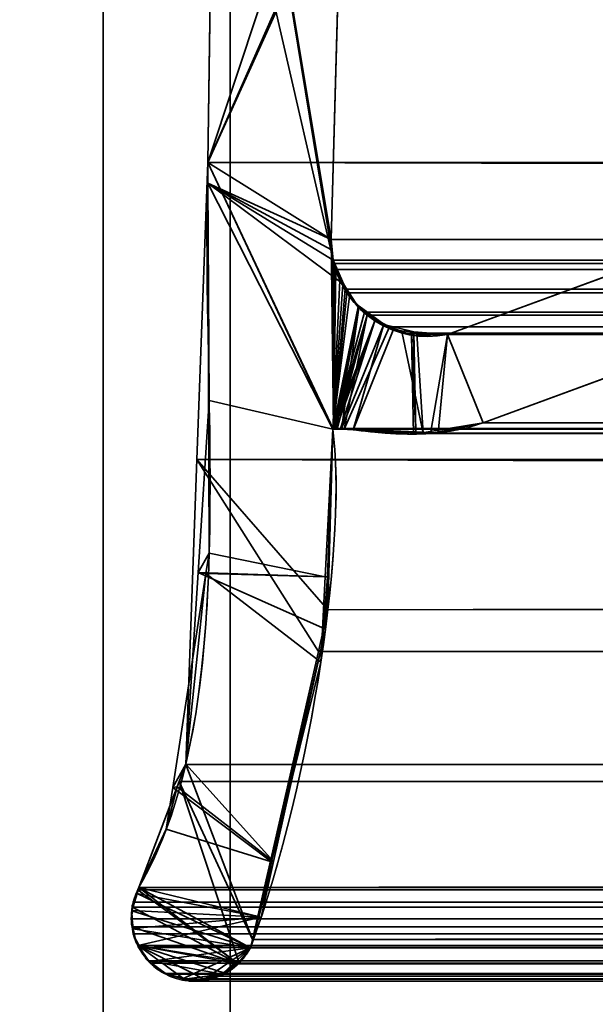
# Model space of a CAD drawing. Header units: millimetres. Extents: x -508 to 6708, y -110 to 248.
# Tile 539 of 656: x 1136.34 to 1140.87, y -4.98 to 2.77. Entities that reach past the tile are written whole.
import ezdxf

# ---------------------------------------------------------------- set-up
doc = ezdxf.new("R2010")
doc.units = ezdxf.units.MM
doc.layers.add('151', color=7, linetype='Continuous', true_color=0xffffff)

# ---------------------------------------------------------------- blocks, each defined once
blk = doc.blocks.new('UG_SURFACE_002')
at = {"layer": '151', "color": 252, "linetype": 'Continuous', "lineweight": 35}
for points in [[(2057.4999, -5.3, 2215.25), (2057.4999, 229.4, 2215.25), (942.5, 229.4, 2215.25), (942.5, -5.3, 2215.25)], [(1092.5, -5.3, 2065.2499), (1092.5, 229.4, 2065.2499), (1907.5, 229.4, 2065.2499), (1907.5, -5.3, 2065.2499)]]:
    blk.add_3dface(points, dxfattribs=at)
blk = doc.blocks.new('UG_SURFACE_254')
at = {"layer": '151', "color": 252, "linetype": 'Continuous', "lineweight": 35}
for points in [[(1137, -22.22, 2020.2501), (1137, 61.62, 2020.2501), (1135.5, 61.62, 2021.75), (1135.5, -22.22, 2021.75)], [(1137, 61.62, -7.75), (1137, -22.22, -7.75), (1135.5, -22.22, -7.75), (1135.5, 61.62, -7.75)], [(1137, 61.62, 2020.2501), (1137, -22.22, 2020.2501), (1137, -22.22, -7.75), (1137, 61.62, -7.75)]]:
    blk.add_3dface(points, dxfattribs=at)
blk = doc.blocks.new('UG_SURFACE_255')
at = {"layer": '151', "color": 252, "linetype": 'Continuous', "lineweight": 35}
for points in [[(1137, -22.22, 2020.2501), (1137, 61.62, 2020.2501), (1135.5, 61.62, 2021.75), (1135.5, -22.22, 2021.75)], [(1137, 61.62, -7.75), (1137, -22.22, -7.75), (1135.5, -22.22, -7.75), (1135.5, 61.62, -7.75)], [(1137, 61.62, 2020.2501), (1137, -22.22, 2020.2501), (1137, -22.22, -7.75), (1137, 61.62, -7.75)]]:
    blk.add_3dface(points, dxfattribs=at)
blk = doc.blocks.new('UG_SURFACE_256')
at = {"layer": '151', "color": 252, "linetype": 'Continuous', "lineweight": 35}
for points in [[(1135.5, -22.22, 2021.75), (1864.5, -22.22, 2021.75), (1864.5, 61.62, 2021.75), (1135.5, 61.62, 2021.75)], [(1137, 61.62, 2020.2501), (1137, -22.22, 2020.2501), (1135.5, -22.22, 2021.75), (1135.5, 61.62, 2021.75)], [(1137, -22.22, 2020.2501), (1137, 61.62, 2020.2501), (1863, 61.62, 2020.2501), (1863, -22.22, 2020.2501)]]:
    blk.add_3dface(points, dxfattribs=at)
blk = doc.blocks.new('UG_SURFACE_258')
at = {"layer": '151', "color": 7, "linetype": 'Continuous', "lineweight": 35}
for points in [[(1138.8117, 0.8784, 2018.4383), (1137.9112, 6.3541, 2019.3388), (1137.8678, 5.0177, 2019.3822), (1137.8716, 4.9608, 2019.3784)], [(1137.9112, 6.3541, 2019.3388), (1138.799, 0.9593, 2018.451), (1138.7951, 1.0412, 2018.4548)], [(1137.9112, 6.3541, 2019.3388), (1138.8117, 0.8784, 2018.4383), (1138.799, 0.9593, 2018.451)], [(1138.7951, 1.0412, 2018.4548), (1138.8776, 3.9715, 2018.3723), (1137.9112, 6.3541, 2019.3388)], [(1137.825, 1.6459, -7.75), (1139.0734, 5.4097, -7.75), (1138.9108, 4.1239, -7.75), (1138.9031, 4.0887, -7.75)], [(1139.0734, 5.4097, -7.75), (1137.825, 1.6459, -7.75), (1137.8716, 4.9608, -7.75)], [(1137.825, 1.6459, 2019.4249), (1137.8716, 4.9608, 2019.3784), (1137.8716, 4.9608, -7.75), (1137.825, 1.6459, -7.75)], [(1137.8716, 4.9608, 2019.3784), (1137.825, 1.6459, 2019.4249), (1137.826, 1.4847, 2019.424), (1138.8117, 0.8784, 2018.4383)], [(1138.9031, 4.0887, -7.75), (1138.8776, 3.9715, -7.75), (1137.825, 1.6459, -7.75)], [(1138.8776, 3.9715, -7.75), (1138.7951, 1.0412, -7.75), (1137.8256, 1.4846, -7.75), (1137.825, 1.6459, -7.75)], [(1138.7951, 1.0412, -7.75), (1138.8776, 3.9715, -7.75), (1138.8776, 3.9715, 2018.3723), (1138.7951, 1.0412, 2018.4548)], [(1137.825, 1.6459, -7.75), (1137.8256, 1.4846, -7.75), (1137.826, 1.4847, 2019.424)], [(1137.826, 1.4847, 2019.424), (1137.825, 1.6459, 2019.4249), (1137.825, 1.6459, -7.75)], [(1137.8357, -0.2241, 2019.4142), (1137.826, 1.4847, 2019.424), (1137.8256, 1.4846, -7.75)], [(1137.8357, -0.2241, 2019.4142), (1137.8256, 1.4846, -7.75), (1137.8351, -1.4257, -7.75)], [(1137.8256, 1.4846, -7.75), (1138.8117, 0.8784, -7.75), (1138.8961, 0.6882, -7.75)], [(1137.8256, 1.4846, -7.75), (1138.7951, 1.0412, -7.75), (1138.799, 0.9593, -7.75)], [(1138.799, 0.9593, -7.75), (1138.8117, 0.8784, -7.75), (1137.8256, 1.4846, -7.75)], [(1138.8961, 0.6882, -7.75), (1138.9387, 0.592, -7.75), (1138.8074, -0.4501, -7.75), (1137.8256, 1.4846, -7.75)], [(1137.8351, -1.4257, -7.75), (1137.8256, 1.4846, -7.75), (1138.8074, -0.4501, -7.75), (1138.7483, -1.6131, -7.75)], [(1137.826, 1.4847, 2019.424), (1138.8074, -0.4501, 2018.4426), (1138.8643, 0.7194, 2018.3856), (1138.8117, 0.8784, 2018.4383)], [(1138.8074, -0.4501, 2018.4426), (1137.826, 1.4847, 2019.424), (1137.8357, -0.2241, 2019.4142)], [(1138.799, 0.9593, -7.75), (1138.7951, 1.0412, -7.75), (1138.7951, 1.0412, 2018.4548), (1138.799, 0.9593, 2018.451)], [(1138.799, 0.9593, 2018.451), (1138.8117, 0.8784, 2018.4383), (1138.8117, 0.8784, -7.75), (1138.799, 0.9593, -7.75)], [(1139.7102, 0.295, -7.75), (1141.6266, 0.997, -7.75), (1141.4485, 0.1329, -7.75), (1139.9915, -0.4009, -7.75)], [(1139.9915, -0.4009, 2017.2584), (1141.4485, 0.1329, 2015.8014), (1141.6266, 0.997, 2015.6233), (1139.7102, 0.295, 2017.5397)], [(1141.6266, 0.997, -7.75), (1139.7102, 0.295, -7.75), (1139.7102, 0.295, 2017.5397), (1141.6266, 0.997, 2015.6233)], [(1138.8117, 0.8784, -7.75), (1138.8643, 0.7194, 2018.3856), (1138.8865, 0.6875, 2018.3635)], [(1138.8117, 0.8784, -7.75), (1138.8117, 0.8784, 2018.4383), (1138.8643, 0.7194, 2018.3856)], [(1138.8865, 0.6875, 2018.3635), (1138.8961, 0.6882, -7.75), (1138.8117, 0.8784, -7.75)], [(1138.8865, 0.6875, 2018.3635), (1138.8643, 0.7194, 2018.3856), (1138.8074, -0.4501, 2018.4426)], [(1138.8074, -0.4501, 2018.4426), (1139.0091, 0.5104, 2018.2409), (1138.8865, 0.6875, 2018.3635)], [(1138.8961, 0.6882, -7.75), (1138.8865, 0.6875, 2018.3635), (1139.0091, 0.5104, 2018.2409)], [(1139.0091, 0.5104, 2018.2409), (1138.9387, 0.592, -7.75), (1138.8961, 0.6882, -7.75)], [(1138.8074, -0.4501, -7.75), (1138.9387, 0.592, -7.75), (1139.0166, 0.518, -7.75)], [(1139.0091, 0.5104, 2018.2409), (1139.0166, 0.518, -7.75), (1138.9387, 0.592, -7.75)], [(1139.0166, 0.518, -7.75), (1139.1401, 0.4006, -7.75), (1138.8074, -0.4501, -7.75)], [(1138.8074, -0.4501, 2018.4426), (1139.0144, 0.5029, 2018.2357), (1139.0091, 0.5104, 2018.2409)], [(1139.0144, 0.5029, 2018.2357), (1138.8074, -0.4501, 2018.4426), (1138.8161, -0.447, 2018.4338)], [(1138.8161, -0.447, 2018.4338), (1138.8192, -0.4459, 2018.4307), (1139.0144, 0.5029, 2018.2357)], [(1139.0144, 0.5029, 2018.2357), (1138.8192, -0.4459, 2018.4307), (1138.8336, -0.4468, 2018.4164)], [(1138.8336, -0.4468, 2018.4164), (1138.8777, -0.4498, 2018.3723), (1139.0144, 0.5029, 2018.2357)], [(1139.2093, 0.3763, 2018.0407), (1139.0144, 0.5029, 2018.2357), (1138.8777, -0.4498, 2018.3723), (1138.9682, -0.4559, 2018.2817)], [(1139.0166, 0.518, -7.75), (1139.0091, 0.5104, 2018.2409), (1139.0144, 0.5029, 2018.2357)], [(1139.0166, 0.518, -7.75), (1139.0144, 0.5029, 2018.2357), (1139.2093, 0.3763, 2018.0407)], [(1139.2093, 0.3763, 2018.0407), (1139.1401, 0.4006, -7.75), (1139.0166, 0.518, -7.75)], [(1138.8156, -0.4467, -7.75), (1138.8074, -0.4501, -7.75), (1139.1401, 0.4006, -7.75)], [(1138.8161, -0.4466, -7.75), (1138.8156, -0.4467, -7.75), (1139.1401, 0.4006, -7.75)], [(1138.8338, -0.4463, -7.75), (1138.8161, -0.4466, -7.75), (1139.1401, 0.4006, -7.75)], [(1139.1401, 0.4006, -7.75), (1138.8702, -0.4455, -7.75), (1138.8338, -0.4463, -7.75)], [(1138.8779, -0.4461, -7.75), (1138.8702, -0.4455, -7.75), (1139.1401, 0.4006, -7.75), (1139.2092, 0.3738, -7.75)], [(1139.2093, 0.3763, 2018.0407), (1139.2092, 0.3738, -7.75), (1139.1401, 0.4006, -7.75)], [(1139.2092, 0.3738, -7.75), (1139.4289, 0.2884, -7.75), (1139.4434, -0.4895, -7.75), (1138.8779, -0.4461, -7.75)], [(1138.9682, -0.4559, 2018.2817), (1139.2847, 0.3273, 2017.9653), (1139.2093, 0.3763, 2018.0407)], [(1139.4458, 0.3151, 2017.8041), (1139.2847, 0.3273, 2017.9653), (1138.9682, -0.4559, 2018.2817), (1139.4619, -0.4725, 2017.7882)], [(1139.2092, 0.3738, -7.75), (1139.2093, 0.3763, 2018.0407), (1139.2847, 0.3273, 2017.9653)], [(1139.2092, 0.3738, -7.75), (1139.2847, 0.3273, 2017.9653), (1139.4458, 0.3151, 2017.8041)], [(1139.4458, 0.3151, 2017.8041), (1139.4289, 0.2884, -7.75), (1139.2092, 0.3738, -7.75)], [(1139.4458, 0.3151, 2017.8041), (1139.4447, 0.2888, -7.75), (1139.4289, 0.2884, -7.75)], [(1139.4447, 0.2888, -7.75), (1139.4458, 0.3151, 2017.8041), (1139.7102, 0.295, 2017.5397)], [(1139.4619, -0.4725, 2017.7882), (1139.6384, -0.4785, 2017.6115), (1139.7102, 0.295, 2017.5397), (1139.4458, 0.3151, 2017.8041)], [(1139.4612, -0.4866, -7.75), (1139.4289, 0.2884, -7.75), (1139.4447, 0.2888, -7.75)], [(1139.4612, -0.4866, -7.75), (1139.4434, -0.4895, -7.75), (1139.4289, 0.2884, -7.75)], [(1139.4447, 0.2888, -7.75), (1139.7102, 0.295, -7.75), (1139.9915, -0.4009, -7.75), (1139.4612, -0.4866, -7.75)], [(1139.7102, 0.295, 2017.5397), (1139.7102, 0.295, -7.75), (1139.4447, 0.2888, -7.75)], [(1139.7102, 0.295, 2017.5397), (1139.6384, -0.4785, 2017.6115), (1139.9915, -0.4009, 2017.2584)], [(1141.4485, 0.1329, 2015.8014), (1139.9915, -0.4009, 2017.2584), (1139.9915, -0.4009, -7.75), (1141.4485, 0.1329, -7.75)], [(1137.8351, -1.4257, -7.75), (1137.7486, -1.5778, 2019.5014), (1137.8357, -0.2241, 2019.4142)], [(1138.7656, -1.6133, 2018.4846), (1138.8074, -0.4501, 2018.4426), (1137.8357, -0.2241, 2019.4142), (1137.7486, -1.5778, 2019.5014)], [(1138.7483, -1.6131, -7.75), (1138.8074, -0.4501, -7.75), (1138.8074, -0.4501, 2018.4426)], [(1138.8074, -0.4501, 2018.4426), (1138.7656, -1.6133, 2018.4846), (1138.7483, -1.6131, -7.75)], [(1138.8074, -0.4501, -7.75), (1138.8156, -0.4467, -7.75), (1138.8161, -0.447, 2018.4338)], [(1138.8161, -0.447, 2018.4338), (1138.8074, -0.4501, 2018.4426), (1138.8074, -0.4501, -7.75)], [(1138.8156, -0.4467, -7.75), (1138.8161, -0.4466, -7.75), (1138.8161, -0.447, 2018.4338)], [(1138.8336, -0.4468, 2018.4164), (1138.8192, -0.4459, 2018.4307), (1138.8161, -0.4466, -7.75)], [(1138.8192, -0.4459, 2018.4307), (1138.8161, -0.447, 2018.4338), (1138.8161, -0.4466, -7.75)], [(1138.8161, -0.4466, -7.75), (1138.8338, -0.4463, -7.75), (1138.8336, -0.4468, 2018.4164)], [(1138.8777, -0.4498, 2018.3723), (1138.8336, -0.4468, 2018.4164), (1138.8338, -0.4463, -7.75)], [(1138.8338, -0.4463, -7.75), (1138.8702, -0.4455, -7.75), (1138.8777, -0.4498, 2018.3723)], [(1138.8702, -0.4455, -7.75), (1138.8779, -0.4461, -7.75), (1138.8777, -0.4498, 2018.3723)], [(1138.9682, -0.4559, 2018.2817), (1138.8777, -0.4498, 2018.3723), (1138.8779, -0.4461, -7.75)], [(1138.8779, -0.4461, -7.75), (1139.4434, -0.4895, -7.75), (1139.4619, -0.4725, 2017.7882)], [(1139.4619, -0.4725, 2017.7882), (1138.9682, -0.4559, 2018.2817), (1138.8779, -0.4461, -7.75)], [(1139.4612, -0.4866, -7.75), (1139.9915, -0.4009, -7.75), (1139.9915, -0.4009, 2017.2584)], [(1139.9915, -0.4009, 2017.2584), (1139.6384, -0.4785, 2017.6115), (1139.4612, -0.4866, -7.75)], [(1139.4434, -0.4895, -7.75), (1139.4612, -0.4866, -7.75), (1139.4619, -0.4725, 2017.7882)], [(1139.6384, -0.4785, 2017.6115), (1139.4619, -0.4725, 2017.7882), (1139.4612, -0.4866, -7.75)], [(1137.8351, -1.4257, -7.75), (1137.8103, -1.5852, -7.75), (1137.7486, -1.5778, 2019.5014)], [(1137.8103, -1.5852, -7.75), (1137.8351, -1.4257, -7.75), (1138.7483, -1.6131, -7.75)], [(1137.6516, -3.085, 2019.5985), (1137.8103, -1.5852, -7.75), (1137.5484, -3.2703, -7.75)], [(1138.7142, -2.283, -7.75), (1138.3269, -3.8554, -7.75), (1137.5484, -3.2703, -7.75), (1137.8103, -1.5852, -7.75)], [(1137.6516, -3.085, 2019.5985), (1137.7486, -1.5778, 2019.5014), (1137.8103, -1.5852, -7.75)], [(1137.7486, -1.5778, 2019.5014), (1137.6516, -3.085, 2019.5985), (1138.3424, -3.8528, 2018.9075), (1138.7507, -2.0249, 2018.4994)], [(1138.7507, -2.0249, 2018.4994), (1138.7656, -1.6133, 2018.4846), (1137.7486, -1.5778, 2019.5014)], [(1137.8103, -1.5852, -7.75), (1138.7483, -1.6131, -7.75), (1138.7142, -2.283, -7.75)], [(1138.7142, -2.283, -7.75), (1138.7483, -1.6131, -7.75), (1138.7656, -1.6133, 2018.4846)], [(1138.7656, -1.6133, 2018.4846), (1138.7507, -2.0249, 2018.4994), (1138.7142, -2.283, -7.75)], [(1138.7507, -2.0249, 2018.4994), (1138.3269, -3.8554, -7.75), (1138.7142, -2.283, -7.75)], [(1138.7507, -2.0249, 2018.4994), (1138.3424, -3.8528, 2018.9075), (1138.3269, -3.8554, -7.75)], [(1137.5484, -3.2703, -7.75), (1137.5833, -3.2645, 2019.6667), (1137.6516, -3.085, 2019.5985)], [(1138.3424, -3.8528, 2018.9075), (1137.6516, -3.085, 2019.5985), (1137.5833, -3.2645, 2019.6667)], [(1137.2817, -4.0566, -7.75), (1137.2817, -4.0566, 2019.9683), (1137.5833, -3.2645, 2019.6667)], [(1137.5833, -3.2645, 2019.6667), (1137.4977, -3.5976, -7.75), (1137.2817, -4.0566, -7.75)], [(1138.245, -4.2885, 2019.0051), (1138.3424, -3.8528, 2018.9075), (1137.5833, -3.2645, 2019.6667), (1137.2817, -4.0566, 2019.9683)], [(1137.5833, -3.2645, 2019.6667), (1137.5484, -3.2703, -7.75), (1137.4977, -3.5976, -7.75)], [(1138.3269, -3.8554, -7.75), (1137.4977, -3.5976, -7.75), (1137.5484, -3.2703, -7.75)], [(1137.2817, -4.0566, -7.75), (1137.4977, -3.5976, -7.75), (1138.3269, -3.8554, -7.75), (1138.1602, -4.5319, -7.75)], [(1138.1602, -4.5319, -7.75), (1138.3269, -3.8554, -7.75), (1138.3424, -3.8528, 2018.9075)], [(1138.3424, -3.8528, 2018.9075), (1138.245, -4.2885, 2019.0051), (1138.1602, -4.5319, -7.75)], [(1137.2648, -4.1036, 2019.9852), (1137.2679, -4.1027, -7.75), (1137.2274, -4.2386, -7.75)], [(1137.2274, -4.2386, -7.75), (1137.2679, -4.1027, -7.75), (1138.1602, -4.5319, -7.75)], [(1137.2274, -4.2386, -7.75), (1137.2302, -4.2006, 2020.0198), (1137.2648, -4.1036, 2019.9852)], [(1137.2648, -4.1036, 2019.9852), (1137.2302, -4.2006, 2020.0198), (1137.2285, -4.2381, 2020.0214), (1138.245, -4.2885, 2019.0051)], [(1137.2679, -4.1027, -7.75), (1137.2648, -4.1036, 2019.9852), (1137.2817, -4.0566, 2019.9683)], [(1137.2817, -4.0566, 2019.9683), (1137.2648, -4.1036, 2019.9852), (1138.245, -4.2885, 2019.0051)], [(1137.2817, -4.0566, 2019.9683), (1137.2817, -4.0566, -7.75), (1137.2679, -4.1027, -7.75)], [(1138.1602, -4.5319, -7.75), (1137.2679, -4.1027, -7.75), (1137.2817, -4.0566, -7.75)], [(1137.2274, -4.2386, -7.75), (1137.2229, -4.2537, -7.75), (1137.2329, -4.379, 2020.0171)], [(1138.1602, -4.5319, -7.75), (1137.2362, -4.3802, -7.75), (1137.2229, -4.2537, -7.75), (1137.2274, -4.2386, -7.75)], [(1137.2229, -4.2537, -7.75), (1137.2362, -4.3802, -7.75), (1137.2329, -4.379, 2020.0171)], [(1137.2238, -4.3434, 2020.0262), (1137.2285, -4.2381, 2020.0214), (1137.2274, -4.2386, -7.75)], [(1138.245, -4.2885, 2019.0051), (1137.2285, -4.2381, 2020.0214), (1137.2238, -4.3434, 2020.0262), (1137.2329, -4.379, 2020.0171)], [(1137.2329, -4.379, 2020.0171), (1137.2238, -4.3434, 2020.0262), (1137.2274, -4.2386, -7.75)], [(1137.2274, -4.2386, -7.75), (1137.2285, -4.2381, 2020.0214), (1137.2302, -4.2006, 2020.0198)], [(1138.245, -4.2885, 2019.0051), (1137.2329, -4.379, 2020.0171), (1137.2606, -4.4879, 2019.9895), (1137.2759, -4.5127, 2019.974)], [(1138.1602, -4.5319, 2019.0897), (1138.245, -4.2885, 2019.0051), (1137.2759, -4.5127, 2019.974)], [(1138.245, -4.2885, 2019.0051), (1138.1602, -4.5319, 2019.0897), (1138.1602, -4.5319, -7.75)], [(1137.2606, -4.4879, 2019.9895), (1137.2329, -4.379, 2020.0171), (1137.2362, -4.3802, -7.75)], [(1137.2362, -4.3802, -7.75), (1137.2422, -4.4365, -7.75), (1137.2606, -4.4879, 2019.9895)], [(1138.1602, -4.5319, -7.75), (1137.2824, -4.511, -7.75), (1137.2422, -4.4365, -7.75), (1137.2362, -4.3802, -7.75)], [(1137.2422, -4.4365, -7.75), (1137.2824, -4.511, -7.75), (1137.2759, -4.5127, 2019.974)], [(1137.2759, -4.5127, 2019.974), (1137.2606, -4.4879, 2019.9895), (1137.2422, -4.4365, -7.75)], [(1137.3429, -4.6207, 2019.907), (1137.2759, -4.5127, 2019.974), (1137.2824, -4.511, -7.75)], [(1137.2759, -4.5127, 2019.974), (1137.6243, -4.7674, 2019.6257), (1137.7321, -4.7935, 2019.5179), (1137.7918, -4.7758, 2019.4583)], [(1137.2759, -4.5127, 2019.974), (1137.3429, -4.6207, 2019.907), (1137.3639, -4.6376, 2019.886)], [(1137.3639, -4.6376, 2019.886), (1137.4831, -4.7332, 2019.7668), (1137.6243, -4.7674, 2019.6257), (1137.2759, -4.5127, 2019.974)], [(1137.2759, -4.5127, 2019.974), (1138.0653, -4.642, 2019.1846), (1138.1304, -4.5803, 2019.1195), (1138.1602, -4.5319, 2019.0897)], [(1137.7918, -4.7758, 2019.4583), (1137.9508, -4.7285, 2019.2993), (1137.2759, -4.5127, 2019.974)], [(1137.9508, -4.7285, 2019.2993), (1137.9846, -4.7184, 2019.2654), (1138.0653, -4.642, 2019.1846), (1137.2759, -4.5127, 2019.974)], [(1137.2824, -4.511, -7.75), (1137.339, -4.6162, -7.75), (1137.3429, -4.6207, 2019.907)], [(1138.1602, -4.5319, -7.75), (1137.3656, -4.6377, -7.75), (1137.339, -4.6162, -7.75), (1137.2824, -4.511, -7.75)], [(1137.6249, -4.7754, -7.75), (1137.4831, -4.7332, -7.75), (1137.3656, -4.6377, -7.75), (1138.1602, -4.5319, -7.75)], [(1137.7927, -4.7803, -7.75), (1137.681, -4.7921, -7.75), (1137.6249, -4.7754, -7.75), (1138.1602, -4.5319, -7.75)], [(1137.947, -4.7278, -7.75), (1137.8634, -4.7728, -7.75), (1137.7927, -4.7803, -7.75), (1138.1602, -4.5319, -7.75)], [(1137.947, -4.7278, -7.75), (1138.1602, -4.5319, -7.75), (1138.0657, -4.6483, -7.75)], [(1138.0657, -4.6483, -7.75), (1138.1602, -4.5319, -7.75), (1138.1602, -4.5319, 2019.0897)], [(1138.1602, -4.5319, 2019.0897), (1138.1304, -4.5803, 2019.1195), (1138.0657, -4.6483, -7.75)], [(1137.339, -4.6162, -7.75), (1137.3656, -4.6377, -7.75), (1137.3639, -4.6376, 2019.886)], [(1137.3639, -4.6376, 2019.886), (1137.3429, -4.6207, 2019.907), (1137.339, -4.6162, -7.75)], [(1137.4831, -4.7332, 2019.7668), (1137.3639, -4.6376, 2019.886), (1137.3656, -4.6377, -7.75)], [(1137.3656, -4.6377, -7.75), (1137.4831, -4.7332, -7.75), (1137.4831, -4.7332, 2019.7668)], [(1137.947, -4.7278, -7.75), (1138.0432, -4.676, -7.75), (1138.0653, -4.642, 2019.1846)], [(1138.0653, -4.642, 2019.1846), (1137.9846, -4.7184, 2019.2654), (1137.947, -4.7278, -7.75)], [(1138.0432, -4.676, -7.75), (1138.0657, -4.6483, -7.75), (1138.0653, -4.642, 2019.1846)], [(1138.1304, -4.5803, 2019.1195), (1138.0653, -4.642, 2019.1846), (1138.0657, -4.6483, -7.75)], [(1138.0657, -4.6483, -7.75), (1138.0432, -4.676, -7.75), (1137.947, -4.7278, -7.75)], [(1137.9846, -4.7184, 2019.2654), (1137.9508, -4.7285, 2019.2993), (1137.947, -4.7278, -7.75)], [(1137.4831, -4.7332, -7.75), (1137.6249, -4.7754, -7.75), (1137.6243, -4.7674, 2019.6257)], [(1137.6243, -4.7674, 2019.6257), (1137.4831, -4.7332, 2019.7668), (1137.4831, -4.7332, -7.75)], [(1137.7321, -4.7935, 2019.5179), (1137.6243, -4.7674, 2019.6257), (1137.6249, -4.7754, -7.75)], [(1137.6249, -4.7754, -7.75), (1137.681, -4.7921, -7.75), (1137.7321, -4.7935, 2019.5179)], [(1137.681, -4.7921, -7.75), (1137.7927, -4.7803, -7.75), (1137.7918, -4.7758, 2019.4583)], [(1137.7918, -4.7758, 2019.4583), (1137.7321, -4.7935, 2019.5179), (1137.681, -4.7921, -7.75)], [(1137.9508, -4.7285, 2019.2993), (1137.7918, -4.7758, 2019.4583), (1137.8634, -4.7728, -7.75)], [(1137.7918, -4.7758, 2019.4583), (1137.7927, -4.7803, -7.75), (1137.8634, -4.7728, -7.75)], [(1137.8634, -4.7728, -7.75), (1137.947, -4.7278, -7.75), (1137.9508, -4.7285, 2019.2993)]]:
    blk.add_3dface(points, dxfattribs=at)
blk = doc.blocks.new('UG_SURFACE_259')
at = {"layer": '151', "color": 7, "linetype": 'Continuous', "lineweight": 35}
for points in [[(1138.8776, 3.9715, 2018.3723), (1138.7951, 1.0412, 2018.4548), (1137.825, 1.6459, 2019.4249), (1137.8716, 4.9608, 2019.3784)], [(1862.175, 1.6459, 2019.4249), (1862.1284, 4.9608, 2019.3784), (1137.8716, 4.9608, 2019.3784), (1137.825, 1.6459, 2019.4249)], [(1138.7951, 1.0412, 2018.4548), (1138.8776, 3.9715, 2018.3723), (1861.1224, 3.9715, 2018.3723), (1861.2049, 1.0412, 2018.4548)], [(1137.7392, -0.6892, 2019.5107), (1137.825, 1.6459, 2019.4249), (1138.8074, -0.4501, 2018.4426), (1138.7697, -1.8721, 2018.4803)], [(1862.1695, 0.0733, 2019.4194), (1137.825, 1.6459, 2019.4249), (1137.7392, -0.6892, 2019.5107)], [(1137.825, 1.6459, 2019.4249), (1138.7951, 1.0412, 2018.4548), (1138.8147, -0.4469, 2018.4352), (1138.8124, -0.4479, 2018.4376)], [(1138.8124, -0.4479, 2018.4376), (1138.8074, -0.4501, 2018.4426), (1137.825, 1.6459, 2019.4249)], [(1862.1695, 0.0733, 2019.4194), (1862.175, 1.6459, 2019.4249), (1137.825, 1.6459, 2019.4249)], [(1138.8147, -0.4469, 2018.4352), (1138.7951, 1.0412, 2018.4548), (1138.8117, 0.8784, 2018.4383)], [(1138.7951, 1.0412, 2018.4548), (1861.2012, 0.9603, 2018.4512), (1861.1883, 0.8784, 2018.4383)], [(1138.7951, 1.0412, 2018.4548), (1861.2049, 1.0412, 2018.4548), (1861.2012, 0.9603, 2018.4512)], [(1861.1883, 0.8784, 2018.4383), (1138.8117, 0.8784, 2018.4383), (1138.7951, 1.0412, 2018.4548)], [(1139.7102, 0.295, 2017.5397), (1141.6266, 0.997, 2015.6233), (1141.4485, 0.1329, 2015.8014), (1139.9915, -0.4009, 2017.2584)], [(1141.6266, 0.997, 2015.6233), (1139.7102, 0.295, 2017.5397), (1860.2898, 0.295, 2017.5397), (1858.3734, 0.997, 2015.6233)], [(1138.8147, -0.4469, 2018.4352), (1138.8117, 0.8784, 2018.4383), (1138.8186, 0.8526, 2018.4314)], [(1138.8117, 0.8784, 2018.4383), (1861.1883, 0.8784, 2018.4383), (1861.1794, 0.8544, 2018.4293)], [(1861.1794, 0.8544, 2018.4293), (1138.8186, 0.8526, 2018.4314), (1138.8117, 0.8784, 2018.4383)], [(1138.8186, 0.8526, 2018.4314), (1138.8309, 0.8061, 2018.4193), (1138.8147, -0.4469, 2018.4352)], [(1138.8309, 0.8061, 2018.4193), (1138.8186, 0.8526, 2018.4314), (1861.1794, 0.8544, 2018.4293)], [(1138.8309, 0.8061, 2018.4193), (1861.1794, 0.8544, 2018.4293), (1861.1114, 0.6712, 2018.3613)], [(1138.8147, -0.4469, 2018.4352), (1138.8309, 0.8061, 2018.4193), (1138.905, 0.6498, 2018.3451)], [(1138.8309, 0.8061, 2018.4193), (1861.1114, 0.6712, 2018.3613), (1861.0958, 0.65, 2018.3458)], [(1861.0958, 0.65, 2018.3458), (1138.905, 0.6498, 2018.3451), (1138.8309, 0.8061, 2018.4193)], [(1138.905, 0.6498, 2018.3451), (1138.9185, 0.6214, 2018.3315), (1138.8147, -0.4469, 2018.4352)], [(1138.8147, -0.4469, 2018.4352), (1138.9185, 0.6214, 2018.3315), (1139.0568, 0.4692, 2018.1932)], [(1138.905, 0.6498, 2018.3451), (1861.0958, 0.65, 2018.3458), (1860.993, 0.5104, 2018.2431)], [(1138.9185, 0.6214, 2018.3315), (1138.905, 0.6498, 2018.3451), (1860.993, 0.5104, 2018.2431)], [(1138.9185, 0.6214, 2018.3315), (1860.993, 0.5104, 2018.2431), (1860.9424, 0.4748, 2018.1923)], [(1860.9424, 0.4748, 2018.1923), (1139.0568, 0.4692, 2018.1932), (1138.9185, 0.6214, 2018.3315)], [(1139.0568, 0.4692, 2018.1932), (1139.079, 0.4448, 2018.1711), (1138.8147, -0.4469, 2018.4352)], [(1139.079, 0.4448, 2018.1711), (1139.0568, 0.4692, 2018.1932), (1860.9424, 0.4748, 2018.1923)], [(1139.079, 0.4448, 2018.1711), (1860.9424, 0.4748, 2018.1923), (1860.7571, 0.3446, 2018.007)], [(1138.8216, -0.4472, 2018.4283), (1138.8147, -0.4469, 2018.4352), (1139.079, 0.4448, 2018.1711)], [(1138.8431, -0.4483, 2018.4069), (1138.8216, -0.4472, 2018.4283), (1139.079, 0.4448, 2018.1711)], [(1139.079, 0.4448, 2018.1711), (1138.8972, -0.4509, 2018.3527), (1138.8431, -0.4483, 2018.4069)], [(1138.8972, -0.4509, 2018.3527), (1139.079, 0.4448, 2018.1711), (1139.2545, 0.3554, 2017.9956)], [(1139.079, 0.4448, 2018.1711), (1860.7571, 0.3446, 2018.007), (1860.7485, 0.3429, 2017.9985)], [(1860.7485, 0.3429, 2017.9985), (1139.2545, 0.3554, 2017.9956), (1139.079, 0.4448, 2018.1711)], [(1139.2545, 0.3554, 2017.9956), (1139.3539, 0.3048, 2017.8962), (1139.5192, -0.4812, 2017.731), (1138.8972, -0.4509, 2018.3527)], [(1139.3539, 0.3048, 2017.8962), (1139.2545, 0.3554, 2017.9956), (1860.7485, 0.3429, 2017.9985)], [(1139.47, 0.3016, 2017.7801), (1139.3539, 0.3048, 2017.8962), (1860.7485, 0.3429, 2017.9985)], [(1860.7485, 0.3429, 2017.9985), (1860.5286, 0.3, 2017.7786), (1139.47, 0.3016, 2017.7801)], [(1139.5192, -0.4812, 2017.731), (1139.3539, 0.3048, 2017.8962), (1139.47, 0.3016, 2017.7801)], [(1139.47, 0.3016, 2017.7801), (1139.7102, 0.295, 2017.5397), (1139.577, -0.484, 2017.673), (1139.5192, -0.4812, 2017.731)], [(1139.47, 0.3016, 2017.7801), (1860.5286, 0.3, 2017.7786), (1860.4199, 0.2788, 2017.6699)], [(1139.7102, 0.295, 2017.5397), (1139.47, 0.3016, 2017.7801), (1860.4199, 0.2788, 2017.6699)], [(1139.9915, -0.4009, 2017.2584), (1139.577, -0.484, 2017.673), (1139.7102, 0.295, 2017.5397)], [(1860.4199, 0.2788, 2017.6699), (1860.2898, 0.295, 2017.5397), (1139.7102, 0.295, 2017.5397)], [(1858.5515, 0.1329, 2015.8014), (1860.0085, -0.4009, 2017.2584), (1139.9915, -0.4009, 2017.2584), (1141.4485, 0.1329, 2015.8014)], [(1137.7392, -0.6892, 2019.5107), (1862.2143, -0.6902, 2019.4643), (1862.1695, 0.0733, 2019.4194)], [(1138.7697, -1.8721, 2018.4803), (1861.1926, -0.4501, 2018.4426), (1861.187, -1.4242, 2018.4369)], [(1138.7697, -1.8721, 2018.4803), (1138.8074, -0.4501, 2018.4426), (1861.1926, -0.4501, 2018.4426)], [(1138.8124, -0.4479, 2018.4376), (1861.1876, -0.4479, 2018.4376), (1861.1926, -0.4501, 2018.4426), (1138.8074, -0.4501, 2018.4426)], [(1861.1853, -0.4469, 2018.4352), (1138.8124, -0.4479, 2018.4376), (1138.8147, -0.4469, 2018.4352)], [(1861.1853, -0.4469, 2018.4352), (1861.1876, -0.4479, 2018.4376), (1138.8124, -0.4479, 2018.4376)], [(1138.8147, -0.4469, 2018.4352), (1138.8216, -0.4472, 2018.4283), (1861.1785, -0.4472, 2018.4286)], [(1861.1785, -0.4472, 2018.4286), (1861.1853, -0.4469, 2018.4352), (1138.8147, -0.4469, 2018.4352)], [(1138.8216, -0.4472, 2018.4283), (1138.8431, -0.4483, 2018.4069), (1861.1569, -0.4482, 2018.4071)], [(1861.1569, -0.4482, 2018.4071), (1861.1785, -0.4472, 2018.4286), (1138.8216, -0.4472, 2018.4283)], [(1861.1029, -0.4506, 2018.353), (1861.1569, -0.4482, 2018.4071), (1138.8431, -0.4483, 2018.4069)], [(1138.8431, -0.4483, 2018.4069), (1138.8972, -0.4509, 2018.3527), (1861.1029, -0.4506, 2018.353)], [(1860.4814, -0.4784, 2017.7314), (1861.1029, -0.4506, 2018.353), (1138.8972, -0.4509, 2018.3527)], [(1138.8972, -0.4509, 2018.3527), (1139.5192, -0.4812, 2017.731), (1860.4814, -0.4784, 2017.7314)], [(1139.577, -0.484, 2017.673), (1860.0085, -0.4009, 2017.2584), (1860.3992, -0.4821, 2017.6492)], [(1139.577, -0.484, 2017.673), (1139.9915, -0.4009, 2017.2584), (1860.0085, -0.4009, 2017.2584)], [(1860.3992, -0.4821, 2017.6492), (1860.4814, -0.4784, 2017.7314), (1139.5192, -0.4812, 2017.731)], [(1860.3992, -0.4821, 2017.6492), (1139.5192, -0.4812, 2017.731), (1139.577, -0.484, 2017.673)], [(1138.6945, -2.2, 2018.5554), (1138.1754, -4.4656, 2019.0747), (1137.651, -3.0879, 2019.5992), (1137.7392, -0.6892, 2019.5107)], [(1862.3573, -3.122, 2019.6073), (1137.7392, -0.6892, 2019.5107), (1137.651, -3.0879, 2019.5992)], [(1138.7697, -1.8721, 2018.4803), (1138.6945, -2.2, 2018.5554), (1137.7392, -0.6892, 2019.5107)], [(1862.3573, -3.122, 2019.6073), (1862.2143, -0.6902, 2019.4643), (1137.7392, -0.6892, 2019.5107)], [(1861.187, -1.4242, 2018.4369), (1138.6945, -2.2, 2018.5554), (1138.7697, -1.8721, 2018.4803)], [(1861.187, -1.4242, 2018.4369), (1861.2999, -2.2073, 2018.5499), (1138.6945, -2.2, 2018.5554)], [(1861.413, -2.9929, 2018.6632), (1138.1754, -4.4656, 2019.0747), (1138.6945, -2.2, 2018.5554)], [(1138.6945, -2.2, 2018.5554), (1861.2999, -2.2073, 2018.5499), (1861.413, -2.9929, 2018.6632)], [(1861.413, -2.9929, 2018.6632), (1861.8217, -4.4666, 2019.0716), (1138.1754, -4.4656, 2019.0747)], [(1137.5993, -3.223, 2019.6507), (1137.651, -3.0879, 2019.5992), (1138.1754, -4.4656, 2019.0747)], [(1137.651, -3.0879, 2019.5992), (1137.5993, -3.223, 2019.6507), (1862.3973, -3.2256, 2019.6474)], [(1137.651, -3.0879, 2019.5992), (1862.3973, -3.2256, 2019.6474), (1862.3573, -3.122, 2019.6073)], [(1138.0705, -4.6511, 2019.1796), (1138.0633, -4.6559, 2019.1867), (1137.2817, -4.0566, 2019.9683), (1137.5993, -3.223, 2019.6507)], [(1862.3973, -3.2256, 2019.6474), (1137.5993, -3.223, 2019.6507), (1137.2817, -4.0566, 2019.9683)], [(1137.2817, -4.0566, 2019.9683), (1862.7183, -4.0566, 2019.9683), (1862.3973, -3.2256, 2019.6474)], [(1137.5993, -3.223, 2019.6507), (1138.1754, -4.4656, 2019.0747), (1138.1602, -4.5319, 2019.0897), (1138.0705, -4.6511, 2019.1796)], [(1137.2318, -4.2122, 2020.0181), (1137.2366, -4.1716, 2020.0133), (1137.2749, -4.074, 2019.9752), (1138.0633, -4.6559, 2019.1867)], [(1862.7634, -4.1716, 2020.0133), (1862.7251, -4.074, 2019.9752), (1137.2749, -4.074, 2019.9752), (1137.2366, -4.1716, 2020.0133)], [(1137.2749, -4.074, 2019.9752), (1137.2817, -4.0566, 2019.9683), (1138.0633, -4.6559, 2019.1867)], [(1137.2749, -4.074, 2019.9752), (1862.7251, -4.074, 2019.9752), (1862.7183, -4.0566, 2019.9683), (1137.2817, -4.0566, 2019.9683)], [(1137.2366, -4.1716, 2020.0133), (1137.2318, -4.2122, 2020.0181), (1862.7682, -4.2122, 2020.0181)], [(1137.2366, -4.1716, 2020.0133), (1862.7682, -4.2122, 2020.0181), (1862.7634, -4.1716, 2020.0133)], [(1138.0633, -4.6559, 2019.1867), (1137.2303, -4.3666, 2020.0198), (1137.2213, -4.3021, 2020.0286), (1137.2318, -4.2122, 2020.0181)], [(1862.7787, -4.3021, 2020.0286), (1137.2318, -4.2122, 2020.0181), (1137.2213, -4.3021, 2020.0286)], [(1862.7787, -4.3021, 2020.0286), (1862.7682, -4.2122, 2020.0181), (1137.2318, -4.2122, 2020.0181)], [(1137.2213, -4.3021, 2020.0286), (1137.2303, -4.3666, 2020.0198), (1862.7697, -4.3666, 2020.0198), (1862.7787, -4.3021, 2020.0286)], [(1137.2737, -4.513, 2019.9764), (1137.2378, -4.4209, 2020.0121), (1137.2303, -4.3666, 2020.0198), (1138.0633, -4.6559, 2019.1867)], [(1862.7697, -4.3666, 2020.0198), (1137.2303, -4.3666, 2020.0198), (1137.2378, -4.4209, 2020.0121)], [(1862.7622, -4.4209, 2020.0121), (1862.7697, -4.3666, 2020.0198), (1137.2378, -4.4209, 2020.0121)], [(1137.2378, -4.4209, 2020.0121), (1137.2737, -4.513, 2019.9764), (1862.7263, -4.513, 2019.9764), (1862.7622, -4.4209, 2020.0121)], [(1138.1602, -4.5319, 2019.0897), (1138.1754, -4.4656, 2019.0747), (1861.8217, -4.4666, 2019.0716)], [(1861.8217, -4.4666, 2019.0716), (1861.8398, -4.5319, 2019.0897), (1138.1602, -4.5319, 2019.0897)], [(1138.0633, -4.6559, 2019.1867), (1137.359, -4.634, 2019.891), (1137.2796, -4.5281, 2019.9704), (1137.2737, -4.513, 2019.9764)], [(1862.7204, -4.5281, 2019.9704), (1137.2737, -4.513, 2019.9764), (1137.2796, -4.5281, 2019.9704)], [(1862.7204, -4.5281, 2019.9704), (1862.7263, -4.513, 2019.9764), (1137.2737, -4.513, 2019.9764)], [(1137.2796, -4.5281, 2019.9704), (1137.359, -4.634, 2019.891), (1862.641, -4.634, 2019.891), (1862.7204, -4.5281, 2019.9704)], [(1138.0705, -4.6511, 2019.1796), (1861.8398, -4.5319, 2019.0897), (1861.9295, -4.6511, 2019.1796)], [(1138.0705, -4.6511, 2019.1796), (1138.1602, -4.5319, 2019.0897), (1861.8398, -4.5319, 2019.0897)], [(1137.359, -4.634, 2019.891), (1137.9398, -4.7382, 2019.3102), (1137.6394, -4.7769, 2019.6106), (1137.4996, -4.7378, 2019.7504)], [(1137.359, -4.634, 2019.891), (1138.0633, -4.6559, 2019.1867), (1137.9398, -4.7382, 2019.3102)], [(1137.4996, -4.7378, 2019.7504), (1137.4831, -4.7332, 2019.7668), (1137.3727, -4.6524, 2019.8772), (1137.359, -4.634, 2019.891)], [(1862.641, -4.634, 2019.891), (1137.359, -4.634, 2019.891), (1137.3727, -4.6524, 2019.8772)], [(1862.6273, -4.6524, 2019.8772), (1862.641, -4.634, 2019.891), (1137.3727, -4.6524, 2019.8772)], [(1137.3727, -4.6524, 2019.8772), (1137.4831, -4.7332, 2019.7668), (1862.5169, -4.7332, 2019.7668), (1862.6273, -4.6524, 2019.8772)], [(1138.0633, -4.6559, 2019.1867), (1861.9367, -4.6559, 2019.1867), (1862.0602, -4.7382, 2019.3102), (1137.9398, -4.7382, 2019.3102)], [(1861.9295, -4.6511, 2019.1796), (1138.0633, -4.6559, 2019.1867), (1138.0705, -4.6511, 2019.1796)], [(1861.9295, -4.6511, 2019.1796), (1861.9367, -4.6559, 2019.1867), (1138.0633, -4.6559, 2019.1867)], [(1137.4996, -4.7378, 2019.7504), (1862.5004, -4.7378, 2019.7504), (1862.5169, -4.7332, 2019.7668), (1137.4831, -4.7332, 2019.7668)], [(1137.6394, -4.7769, 2019.6106), (1862.3606, -4.7769, 2019.6106), (1862.5004, -4.7378, 2019.7504), (1137.4996, -4.7378, 2019.7504)], [(1137.6394, -4.7769, 2019.6106), (1137.9398, -4.7382, 2019.3102), (1137.9164, -4.7538, 2019.3336), (1137.7937, -4.7758, 2019.4564)], [(1137.7937, -4.7758, 2019.4564), (1137.6973, -4.7931, 2019.5527), (1137.6394, -4.7769, 2019.6106)], [(1862.3027, -4.7931, 2019.5527), (1137.6394, -4.7769, 2019.6106), (1137.6973, -4.7931, 2019.5527)], [(1862.3027, -4.7931, 2019.5527), (1862.3606, -4.7769, 2019.6106), (1137.6394, -4.7769, 2019.6106)], [(1137.6973, -4.7931, 2019.5527), (1862.2063, -4.7758, 2019.4564), (1862.3027, -4.7931, 2019.5527)], [(1137.6973, -4.7931, 2019.5527), (1137.7937, -4.7758, 2019.4564), (1862.2063, -4.7758, 2019.4564)], [(1862.0836, -4.7538, 2019.3336), (1137.7937, -4.7758, 2019.4564), (1137.9164, -4.7538, 2019.3336)], [(1862.0836, -4.7538, 2019.3336), (1862.2063, -4.7758, 2019.4564), (1137.7937, -4.7758, 2019.4564)], [(1137.9164, -4.7538, 2019.3336), (1862.0602, -4.7382, 2019.3102), (1862.0836, -4.7538, 2019.3336)], [(1137.9164, -4.7538, 2019.3336), (1137.9398, -4.7382, 2019.3102), (1862.0602, -4.7382, 2019.3102)]]:
    blk.add_3dface(points, dxfattribs=at)
blk = doc.blocks.new('UG_SURFACE_265')
at = {"layer": '151', "color": 252, "linetype": 'Continuous', "lineweight": 35}
for points in [[(1154, 3.0145, -6.75), (1138, 3.0145, -6.75), (1138, -16.9528, -6.75), (1862, -16.9528, -6.75)], [(1138, -16.9528, -7.75), (1138, 3.0145, -7.75), (1154, 3.0145, -7.75)], [(1154, 3.0145, -7.75), (1846, 3.0145, -7.75), (1138, -16.9528, -7.75)], [(1846, 3.0145, -7.75), (1862, 3.0145, -7.75), (1862, -16.9528, -7.75), (1138, -16.9528, -7.75)], [(1138, -16.9528, -6.75), (1138, 3.0145, -6.75), (1138, 3.0145, -7.75), (1138, -16.9528, -7.75)]]:
    blk.add_3dface(points, dxfattribs=at)

msp = doc.modelspace()

# ---------------------------------------------------------------- linework, layer by layer
at = {"layer": '151', "color": 253, "linetype": 'Continuous', "lineweight": -3}
for p, q in [((1137, -22.22, 2020.25), (1137, 61.62, 2020.25)), ((1137, -22.22, 2020.25), (1137, 61.62, 2020.25)), ((1137, 61.62, -7.75), (1137, -22.22, -7.75)), ((1137, -22.22, 2020.25), (1137, 61.62, 2020.25)), ((1137, 61.62, -7.75), (1137, -22.22, -7.75)), ((1137.825, 1.6459, 2019.425), (1137.8716, 4.9608, 2019.3784)), ((1137.8716, 4.9608, 2019.3784), (1137.825, 1.6459, 2019.425)), ((1137.825, 1.6459, -7.75), (1137.8716, 4.9608, -7.75)), ((1138.7951, 1.0412, -7.75), (1138.8776, 3.9715, -7.75)), ((1138.8776, 3.9715, 2018.3724), (1138.7951, 1.0412, 2018.4549)), ((1138.8776, 3.9715, 2018.3724), (1138.7951, 1.0412, 2018.4549)), ((1138, -16.9528, -6.75), (1138, 3.0145, -6.75)), ((1138, -16.9528, -7.75), (1138, 3.0145, -7.75)), ((1137.825, 1.6459, 2019.425), (1137.825, 1.6459, -7.75)), ((1862.175, 1.6459, 2019.425), (1137.825, 1.6459, 2019.425)), ((1138.7951, 1.0412, 2018.4549), (1861.2049, 1.0412, 2018.4549)), ((1138.7951, 1.0412, -7.75), (1138.7951, 1.0412, 2018.4549)), ((1139.7101, 0.295, -7.75), (1141.6266, 0.997, -7.75)), ((1139.7101, 0.295, 2017.5399), (1141.6266, 0.997, 2015.6234)), ((1139.7101, 0.295, 2017.5399), (1141.6266, 0.997, 2015.6234)), ((1138.8117, 0.8784, 2018.4383), (1861.1883, 0.8784, 2018.4383)), ((1138.8117, 0.8784, -7.75), (1138.8117, 0.8784, 2018.4383)), ((1139.7101, 0.295, 2017.5399), (1860.2899, 0.295, 2017.5399)), ((1139.7101, 0.295, -7.75), (1139.7101, 0.295, 2017.5399)), ((1141.4485, 0.1329, -7.75), (1139.9916, -0.4009, -7.75)), ((1141.4485, 0.1329, 2015.8015), (1139.9916, -0.4009, 2017.2584)), ((1139.9916, -0.4009, 2017.2584), (1141.4485, 0.1329, 2015.8015)), ((1861.1926, -0.4501, 2018.4426), (1138.8074, -0.4501, 2018.4426)), ((1138.8074, -0.4501, 2018.4426), (1138.8074, -0.4501, -7.75)), ((1860.0084, -0.4009, 2017.2584), (1139.9916, -0.4009, 2017.2584)), ((1139.9916, -0.4009, 2017.2584), (1139.9916, -0.4009, -7.75)), ((1137.2817, -4.0566, 2019.9683), (1137.2817, -4.0566, -7.75)), ((1862.7183, -4.0566, 2019.9683), (1137.2817, -4.0566, 2019.9683)), ((1861.8398, -4.5319, 2019.0898), (1138.1602, -4.5319, 2019.0898)), ((1138.1602, -4.5319, 2019.0898), (1138.1602, -4.5319, -7.75)), ((1137.4831, -4.7332, 2019.7669), (1137.4831, -4.7332, -7.75)), ((1862.5169, -4.7332, 2019.7669), (1137.4831, -4.7332, 2019.7669))]:
    msp.add_line(p, q, dxfattribs=at)
for points, knots in [([(1137.825, 1.6459, 2019.425), (1137.7967, 0.6675, 2019.4533), (1137.857, -0.3128, 2019.393), (1137.829, -1.7739, 2019.421), (1137.8016, -2.258, 2019.4484), (1137.642, -3.2094, 2019.608), (1137.5056, -3.6721, 2019.7444), (1137.2817, -4.0566, 2019.9683)], [0, 0, 0, 0, 0.5, 0.5, 0.75, 0.75, 1, 1, 1, 1]), ([(1138.8117, 0.8784, 2018.4383), (1138.8103, 0.8851, 2018.4397), (1138.8089, 0.8919, 2018.4411), (1138.8063, 0.9056, 2018.4437), (1138.8052, 0.9124, 2018.4448), (1138.803, 0.9262, 2018.447), (1138.802, 0.9331, 2018.448), (1138.8002, 0.947, 2018.4498), (1138.7994, 0.954, 2018.4506), (1138.7981, 0.9679, 2018.4519), (1138.7975, 0.9749, 2018.4525), (1138.7965, 0.989, 2018.4535), (1138.7961, 0.996, 2018.4539), (1138.7952, 1.0158, 2018.4548), (1138.795, 1.0285, 2018.455), (1138.7951, 1.0412, 2018.4549)], [0, 0, 0, 0, 0.128117, 0.128117, 0.256235, 0.256235, 0.384352, 0.384352, 0.512468, 0.512468, 0.640584, 0.640584, 0.768699, 0.768699, 1, 1, 1, 1]), ([(1139.7101, 0.295, 2017.5399), (1139.5927, 0.27, 2017.6573), (1139.4705, 0.273, 2017.7795), (1139.2582, 0.3309, 2017.9918), (1139.1637, 0.377, 2018.0863), (1139.02, 0.4921, 2018.23), (1138.9645, 0.551, 2018.2855), (1138.8829, 0.6758, 2018.3671), (1138.8523, 0.7385, 2018.3977), (1138.8234, 0.8296, 2018.4266), (1138.817, 0.8538, 2018.433), (1138.8117, 0.8784, 2018.4383)], [0, 0, 0, 0, 0.336418, 0.336418, 0.611476, 0.611476, 0.80217, 0.80217, 0.949507, 0.949507, 1, 1, 1, 1]), ([(1138.1602, -4.5319, 2019.0898), (1138.3906, -3.9029, 2018.8594), (1138.5536, -3.2313, 2018.6964), (1138.7307, -2.2024, 2018.5193), (1138.7779, -1.8537, 2018.4721), (1138.8357, -1.1542, 2018.4143), (1138.8573, -0.8041, 2018.3927), (1138.8074, -0.4501, 2018.4426)], [0, 0, 0, 0, 0.5, 0.5, 0.75, 0.75, 1, 1, 1, 1]), ([(1138.8074, -0.4501, 2018.4426), (1138.8097, -0.4485, 2018.4403), (1138.8122, -0.4476, 2018.4378), (1138.8267, -0.4435, 2018.4233), (1138.8391, -0.4441, 2018.4109), (1138.8997, -0.4461, 2018.3503), (1138.948, -0.4534, 2018.302), (1139.1892, -0.4824, 2018.0608), (1139.3836, -0.4981, 2017.8664), (1139.7164, -0.4738, 2017.5336), (1139.8562, -0.449, 2017.3938), (1139.9916, -0.4009, 2017.2584)], [0, 0, 0, 0, 0.006369, 0.006369, 0.037203, 0.037203, 0.159144, 0.159144, 0.647754, 0.647754, 1, 1, 1, 1]), ([(1137.2817, -4.0566, 2019.9683), (1137.2628, -4.0914, 2019.9872), (1137.2471, -4.1304, 2020.0029), (1137.226, -4.2131, 2020.024), (1137.2206, -4.2581, 2020.0294), (1137.2221, -4.3425, 2020.0279), (1137.2278, -4.3831, 2020.0222), (1137.2478, -4.4592, 2020.0022), (1137.2623, -4.4955, 2019.9877), (1137.3052, -4.5765, 2019.9448), (1137.3376, -4.6182, 2019.9124), (1137.4069, -4.6855, 2019.8431), (1137.4444, -4.7123, 2019.8056), (1137.4831, -4.7332, 2019.7669)], [0, 0, 0, 0, 0.152091, 0.152091, 0.305606, 0.305606, 0.44559, 0.44559, 0.586962, 0.586962, 0.797034, 0.797034, 1, 1, 1, 1]), ([(1137.4831, -4.7332, 2019.7669), (1137.5511, -4.7701, 2019.6989), (1137.6246, -4.7897, 2019.6254), (1137.7709, -4.7966, 2019.4791), (1137.8459, -4.7837, 2019.4041), (1137.9708, -4.7307, 2019.2792), (1138.0238, -4.6968, 2019.2262), (1138.1042, -4.6181, 2019.1458), (1138.1353, -4.578, 2019.1147), (1138.1602, -4.5319, 2019.0898)], [0, 0, 0, 0, 0.298689, 0.298689, 0.60048, 0.60048, 0.832685, 0.832685, 1, 1, 1, 1])]:
    msp.add_open_spline(points, degree=3, knots=knots, dxfattribs=at)
for points in [[(1137.2817, -4.0566, 2019.9683), (1138.0904, -2.668, 2019.1596), (1137.7678, -0.3303, 2019.4822), (1137.825, 1.6459, 2019.425)], [(1137.825, 1.6459, -7.75), (1137.7678, -0.3303, -7.75), (1138.0904, -2.668, -7.75), (1137.2817, -4.0566, -7.75)], [(1138.7951, 1.0412, -7.75), (1138.7948, 0.9864, -7.75), (1138.8001, 0.9319, -7.75), (1138.8117, 0.8784, -7.75)], [(1138.8117, 0.8784, 2018.4383), (1138.8001, 0.9319, 2018.4499), (1138.7948, 0.9864, 2018.4552), (1138.7951, 1.0412, 2018.4549)], [(1139.7101, 0.295, 2017.5399), (1139.3009, 0.208, 2017.9491), (1138.8988, 0.4692, 2018.3512), (1138.8117, 0.8784, 2018.4383)], [(1138.8117, 0.8784, -7.75), (1138.8988, 0.4692, -7.75), (1139.3009, 0.208, -7.75), (1139.7101, 0.295, -7.75)], [(1138.8074, -0.4501, 2018.4426), (1138.9217, -1.2606, 2018.3283), (1138.6602, -3.1669, 2018.5898), (1138.1602, -4.5319, 2019.0898)], [(1138.1602, -4.5319, -7.75), (1138.6602, -3.1669, -7.75), (1138.9217, -1.2606, -7.75), (1138.8074, -0.4501, -7.75)], [(1138.8074, -0.4501, 2018.4426), (1138.8617, -0.4108, 2018.3883), (1139.4574, -0.5906, 2017.7926), (1139.9916, -0.4009, 2017.2584)], [(1138.8074, -0.4501, -7.75), (1138.8617, -0.4108, -7.75), (1139.4574, -0.5906, -7.75), (1139.9916, -0.4009, -7.75)], [(1137.2817, -4.0566, -7.75), (1137.1503, -4.2988, -7.75), (1137.2406, -4.602, -7.75), (1137.4831, -4.7332, -7.75)], [(1137.2817, -4.0566, 2019.9683), (1137.1503, -4.2988, 2020.0997), (1137.2406, -4.602, 2020.0094), (1137.4831, -4.7332, 2019.7669)], [(1137.4831, -4.7332, 2019.7669), (1137.7258, -4.8648, 2019.5242), (1138.029, -4.7744, 2019.221), (1138.1602, -4.5319, 2019.0898)], [(1137.4831, -4.7332, -7.75), (1137.7258, -4.8648, -7.75), (1138.029, -4.7744, -7.75), (1138.1602, -4.5319, -7.75)]]:
    msp.add_open_spline(points, degree=3, dxfattribs=at)

# ---------------------------------------------------------------- block references
for name in ['UG_SURFACE_002', 'UG_SURFACE_265', 'UG_SURFACE_254', 'UG_SURFACE_255', 'UG_SURFACE_256', 'UG_SURFACE_258', 'UG_SURFACE_259']:
    msp.add_blockref(name, (0, 0), dxfattribs=at)

doc.saveas('drawing.dxf')
